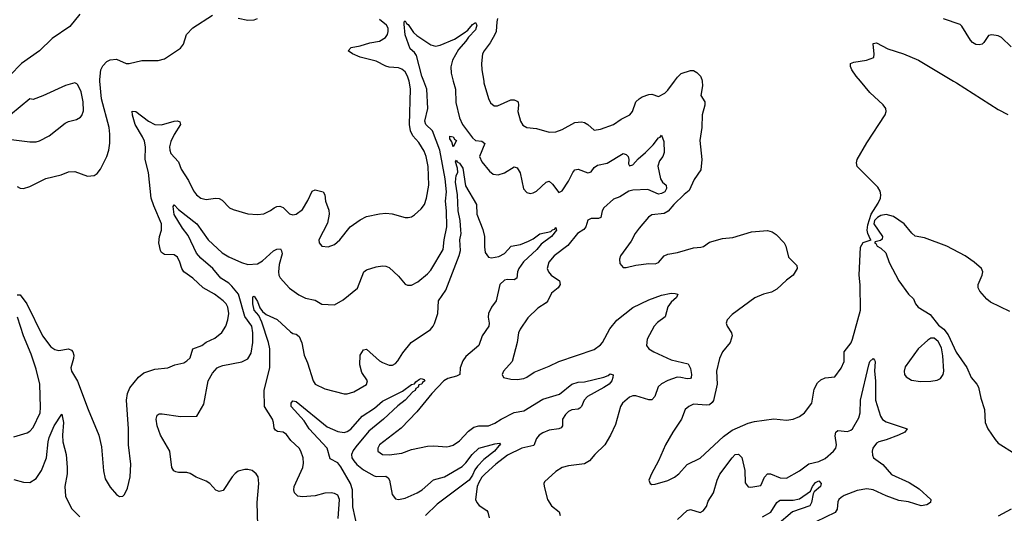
# Model space of a CAD drawing. Header units: inches. Extents: x 1694797 to 1849917, y 907313 to 1017959.
# Tile 395 of 656: x 1742886 to 1749028, y 977303 to 980383. Entities that reach past the tile are written whole.
import ezdxf

# ---------------------------------------------------------------- set-up
doc = ezdxf.new("R2010")
doc.units = ezdxf.units.IN
doc.header["$MEASUREMENT"] = 0
doc.layers.add('B7947', color=7, linetype='Continuous')
doc.layers.add('B7948', color=7, linetype='Continuous')

msp = doc.modelspace()

# ---------------------------------------------------------------- linework, layer by layer
at = {"layer": 'B7947', "color": 5}
for points, elevation in [([(1742799.9, 979639.9), (1742950, 979621.3), (1742990, 979622), (1743010, 979627), (1743070, 979658.7), (1743170, 979738), (1743190, 979748), (1743240.1, 979759.9), (1743265.6, 979774.4), (1743274.9, 979785.1), (1743284.4, 979815.6), (1743282.3, 979870), (1743270, 979934), (1743250, 979977.2), (1743243.3, 979983.3), (1743230, 979989.5), (1743172.3, 979972.3), (1743030, 979907.6), (1742970, 979886), (1742950, 979888.7), (1742828.4, 979790)], 740), ([(1742870, 979341.7), (1742890, 979331.8), (1742910, 979330.3), (1742950, 979342.6), (1743050, 979392.8), (1743144.7, 979415.3), (1743190, 979434.6), (1743230, 979436.5), (1743310, 979406.4), (1743350, 979410.5), (1743370, 979423), (1743391.3, 979450), (1743429.8, 979530), (1743441.6, 979570), (1743447.8, 979612.2), (1743448.6, 979670), (1743443.7, 979710), (1743396.2, 979890), (1743386.8, 980000)], 720), ([(1742870, 978666), (1742890, 978666.8), (1742931.8, 978610), (1743028.1, 978410), (1743081, 978341), (1743104.7, 978324.7), (1743130, 978319.6), (1743190, 978328.5), (1743210, 978322), (1743217, 978310), (1743223.6, 978290), (1743222.7, 978270), (1743204.6, 978210), (1743210.3, 978190), (1743247.2, 978127.2), (1743312.6, 977950), (1743381.1, 977790), (1743397.7, 977717.7), (1743408.2, 977568.2), (1743419, 977519), (1743450, 977466), (1743490, 977420.4), (1743510, 977407.3), (1743530, 977410.6), (1743539.7, 977420.3), (1743559.5, 977460.5), (1743576.4, 977530), (1743578.8, 977610), (1743565.4, 977730), (1743566, 977830), (1743552.4, 978010), (1743558.2, 978050), (1743573.8, 978086.2), (1743626.5, 978153.5), (1743660.6, 978179.4), (1743730, 978202.6), (1743810, 978210.3), (1743853.2, 978230), (1743910, 978242.3), (1743930, 978253.7), (1743950, 978273.4), (1743965.7, 978330), (1744023, 978350), (1744050, 978370.2), (1744103.9, 978396.1), (1744147.6, 978432.4), (1744172.3, 978470), (1744185.3, 978510), (1744190.6, 978549.4), (1744184.5, 978590), (1744173.8, 978610), (1744154.8, 978630), (1744101.3, 978670), (1744030.6, 978710.6), (1743966.6, 978770), (1743911, 978811), (1743898.4, 978830), (1743886.2, 978870), (1743870, 978900.5), (1743850, 978915.4), (1743790, 978918), (1743771.4, 978931.4), (1743763.8, 978943.8), (1743754.1, 978990), (1743759.1, 979030), (1743770.5, 979070), (1743770.9, 979110), (1743722.6, 979222.6), (1743707.4, 979270), (1743689.5, 979430), (1743669, 979510), (1743670.9, 979590), (1743664.7, 979624.7), (1743652.9, 979652.9), (1743607.2, 979730), (1743590, 979786.6), (1743587.7, 979812.3), (1743610, 979810.2), (1743690, 979750.2), (1743730, 979728.4), (1743770, 979726.5), (1743850, 979751), (1743871.3, 979751.3), (1743886.2, 979746.2), (1743888.9, 979730), (1743850, 979667.2), (1743830, 979624.2), (1743821.6, 979590), (1743822.5, 979570), (1743830, 979548.9), (1743876, 979496), (1743894.2, 979450), (1743939.2, 979379.2), (1743970, 979316.4), (1743990, 979290.4), (1744016.3, 979270), (1744050, 979262.4), (1744108.7, 979268.7), (1744130, 979266.7), (1744150, 979257.1), (1744194.8, 979210), (1744218.9, 979198.9), (1744310, 979172.4), (1744370, 979168.5), (1744410, 979172.2), (1744450, 979192.2), (1744472.7, 979210), (1744490, 979218), (1744510, 979220.3), (1744530, 979210.4), (1744570, 979172.2), (1744590, 979166), (1744610, 979170.3), (1744650, 979198.4), (1744684.1, 979255.9), (1744710, 979312.7), (1744730, 979321.1), (1744779.1, 979310), (1744790.2, 979290.2), (1744793.2, 979250), (1744814.4, 979194.4), (1744817.7, 979170), (1744806, 979114), (1744752.7, 979010), (1744754, 978990), (1744772, 978970), (1744810, 978966.7), (1744850, 978980.4), (1744883, 979010), (1744947.8, 979090), (1745010, 979135), (1745050, 979155.2), (1745130, 979172.6), (1745170, 979175.6), (1745210, 979171.8), (1745290, 979148.5), (1745310, 979148.5), (1745330, 979154), (1745350, 979166.4), (1745390, 979203.1), (1745411.1, 979230), (1745424.4, 979270), (1745439.1, 979350), (1745433.5, 979466.5), (1745421, 979530), (1745410, 979562.4), (1745376.3, 979616.3), (1745339.6, 979659.6), (1745323.4, 979690), (1745318.1, 979730), (1745323.4, 979950), (1745318.3, 979990), (1745315.2, 980000)], 680), ([(1744371.9, 977228.1), (1744367.6, 977370), (1744378.7, 977490), (1744373.3, 977530), (1744362, 977550), (1744337.2, 977570), (1744310, 977576.9), (1744290, 977577.4), (1744250, 977566.9), (1744230, 977552.4), (1744211.6, 977530), (1744154.7, 977445.3), (1744130, 977438.3), (1744110, 977448.2), (1744072.3, 977490), (1744050, 977504.5), (1743988.2, 977528.2), (1743950, 977551.3), (1743930, 977558.3), (1743876.9, 977556.9), (1743861.1, 977561.1), (1743848.7, 977568.7), (1743836.4, 977590), (1743823.7, 977690), (1743765.7, 977790), (1743743.1, 977850), (1743737.4, 977890), (1743744.4, 977915.6), (1743755.9, 977924.1), (1743775.1, 977924.9), (1743890, 977908.2), (1743991.3, 977908.7), (1744034.8, 977985.2), (1744061.2, 978130), (1744090, 978178), (1744117.4, 978210), (1744130, 978218.2), (1744153.6, 978226.4), (1744271.3, 978248.7), (1744310, 978266.5), (1744330, 978302), (1744341.1, 978370), (1744341.2, 978430), (1744333.4, 978470), (1744291.8, 978531.8), (1744252, 978670), (1744210, 978719.9), (1744190, 978738.7), (1744141.7, 978770), (1744090.2, 978830.2), (1744015.4, 978895.4), (1743990, 978926.6), (1743937, 979037), (1743902, 979082), (1743850, 979168.3), (1743843.3, 979216.7), (1743850, 979227.3), (1743878, 979198), (1743992.2, 979110), (1744061.4, 979010), (1744150, 978928.7), (1744190, 978902.8), (1744270, 978868.4), (1744310, 978856.5), (1744370, 978860.2), (1744400.5, 978879.5), (1744470, 978940.3), (1744490, 978951.8), (1744513, 978953), (1744520.4, 978940.4), (1744522.8, 978922.8), (1744504, 978856), (1744500.6, 978810), (1744502.4, 978790), (1744512, 978772), (1744570, 978708.8), (1744627.1, 978667.1), (1744670, 978646.7), (1744730, 978632.2), (1744770, 978608.7), (1744850, 978604.9), (1744903.8, 978636.2), (1744992.6, 978707.4), (1745034, 978810), (1745050, 978823.1), (1745110, 978841.7), (1745150, 978847.4), (1745170, 978845.3), (1745190, 978836.4), (1745250, 978782), (1745290, 978734), (1745306.2, 978726.2), (1745330, 978727.7), (1745370, 978748.2), (1745430, 978797.6), (1745450, 978820.3), (1745526.8, 978950), (1745533.7, 979010), (1745550.8, 979090), (1745549.5, 979190), (1745542.4, 979250), (1745548.5, 979310), (1745540.1, 979390), (1745506.3, 979570), (1745461.2, 979690), (1745420.7, 979730), (1745412.5, 979750), (1745432.2, 979830), (1745426.5, 979950), (1745407.2, 980000)], 660), ([(1745591, 980000), (1745604.6, 979950), (1745605.8, 979865.8), (1745628.9, 979770), (1745648.6, 979730), (1745710, 979645.5), (1745730, 979630.2), (1745770, 979625.5), (1745787.6, 979610), (1745754.7, 979530), (1745770, 979496.4), (1745817.7, 979437.7), (1745839.9, 979419.9), (1745870, 979415.3), (1745910, 979426.9), (1745970, 979464.9), (1745990, 979458), (1746007.9, 979427.9), (1746028.2, 979328.2), (1746050, 979306), (1746070, 979298.8), (1746090, 979302), (1746110, 979314.4), (1746170, 979370.3), (1746190, 979374.9), (1746210, 979358), (1746250, 979305.5), (1746270, 979314.9), (1746310, 979375.3), (1746335.6, 979430), (1746350, 979446.2), (1746370.1, 979450.1), (1746430, 979427.6), (1746439.3, 979430), (1746450, 979434.6), (1746470, 979460.3), (1746490, 979475.9), (1746550, 979487.5), (1746650, 979547.9), (1746670, 979543), (1746682.5, 979530), (1746686.2, 979510), (1746683.2, 979483.2), (1746690.8, 979470.8), (1746710, 979477), (1746743.9, 979516.1), (1746790, 979553.8), (1746838.5, 979601.5), (1746870, 979646.4), (1746882, 979650), (1746890, 979662), (1746904.1, 979624.1), (1746905.5, 979554.5), (1746897.6, 979530), (1746877, 979503), (1746867.5, 979470), (1746883.8, 979390), (1746896.2, 979370), (1746917.8, 979350), (1746921.8, 979330), (1746910.1, 979310), (1746890, 979297.8), (1746870, 979294.7), (1746804.5, 979324.5), (1746710, 979319.2), (1746686.8, 979313.2), (1746630, 979278.1), (1746590, 979263.7), (1746529.3, 979210), (1746520.2, 979190), (1746511.6, 979148.4), (1746496.6, 979143.4), (1746450, 979142), (1746430, 979132.7), (1746416.8, 979090), (1746406.1, 979073.9), (1746366.2, 979050), (1746305.2, 978974.8), (1746220.2, 978910), (1746187.9, 978870), (1746176, 978830), (1746184.6, 978810), (1746201.3, 978790), (1746254.4, 978754.4), (1746258.6, 978730), (1746245.4, 978710), (1746203.9, 978676.1), (1746181.4, 978630), (1746170, 978616.5), (1746117.3, 978582.7), (1746056.7, 978523.3), (1746007.5, 978452.5), (1745998.3, 978430), (1745990.2, 978369.8), (1745958, 978250), (1745904, 978190), (1745894.8, 978170), (1745904.7, 978150), (1745950, 978139.3), (1745990, 978137.1), (1746030, 978144.4), (1746050, 978152.7), (1746096, 978184), (1746190, 978220.3), (1746250, 978251.3), (1746470, 978325.2), (1746510, 978354.9), (1746522.2, 978370), (1746566.6, 978453.4), (1746610, 978508.2), (1746710, 978587.7), (1746810, 978636.3), (1746890, 978664.5), (1746950, 978676), (1746975.3, 978675.3), (1746990.8, 978670), (1746984, 978650), (1746950, 978620.7), (1746929.2, 978590.8), (1746912.4, 978530), (1746865.4, 978494.6), (1746843.2, 978470), (1746800.3, 978390), (1746795.8, 978350), (1746810.5, 978330), (1746841.6, 978310), (1746950, 978261.1), (1747055.4, 978235.4), (1747070, 978207.7), (1747076.3, 978170), (1747074.4, 978150), (1747070, 978145.3), (1747050, 978142.2), (1747010, 978151.4), (1746988.3, 978151.7), (1746930, 978132.6), (1746888.9, 978111.1), (1746868.1, 978091.9), (1746848.8, 978031.2), (1746830, 978010.9), (1746810, 978012.2), (1746730, 978035.8), (1746710, 978035.3), (1746690, 978027.1), (1746647.4, 977990), (1746634.3, 977970), (1746603.6, 977856.4), (1746571.8, 977790), (1746536.5, 977730), (1746473.7, 977670), (1746441.3, 977630), (1746410, 977611.1), (1746310, 977599.7), (1746270, 977589.6), (1746230, 977563.7), (1746160.7, 977499.3), (1746156, 977490), (1746157.3, 977470), (1746178.4, 977390), (1746203.1, 977350), (1746251.5, 977311.5), (1746258.2, 977290)], 660), ([(1745780.7, 980000), (1745782.4, 979990), (1745811.4, 979891.4), (1745824, 979864), (1745846.4, 979846.4), (1745866.3, 979846.3), (1745950, 979882.8), (1745970, 979883.8), (1745990, 979874.9), (1745994.9, 979870), (1745996.9, 979850), (1745992.7, 979810), (1746010.3, 979750.3), (1746024.9, 979724.9), (1746050, 979710.3), (1746110, 979704.4), (1746190, 979680.9), (1746230, 979683.6), (1746270, 979697.7), (1746350, 979741.7), (1746390, 979745.7), (1746410, 979741.3), (1746430.3, 979730.3), (1746470, 979694.8), (1746510, 979700.4), (1746589.7, 979730.3), (1746637.3, 979762.8), (1746691.1, 979788.9), (1746708.5, 979811.5), (1746729.8, 979870.2), (1746749.8, 979890.2), (1746770, 979902.3), (1746810, 979916.5), (1746830, 979918.4), (1746870, 979904.2), (1746910, 979924.9), (1746930, 979943.2), (1746971.5, 980000)], 680), ([(1747142.4, 980000), (1747144.9, 979970), (1747134, 979910), (1747160.5, 979870), (1747159.3, 979850), (1747143.1, 979790), (1747141.6, 979710), (1747128.2, 979630), (1747140.2, 979510), (1747134.4, 979445.6), (1747094.4, 979385.6), (1747063, 979317), (1747030, 979291.8), (1746965.8, 979230), (1746931.5, 979188.5), (1746906.7, 979173.3), (1746830, 979166), (1746809.1, 979150.9), (1746750, 979082.7), (1746724.9, 979050), (1746699.5, 979000.5), (1746634.8, 978910), (1746627.3, 978890), (1746630, 978862), (1746650, 978838), (1746670, 978836), (1746730, 978850.8), (1746810, 978862), (1746850, 978860.7), (1746870, 978867.3), (1746906, 978910), (1746930, 978919.6), (1746990, 978930.3), (1747090, 978959), (1747135.6, 978964.4), (1747150.9, 978969.1), (1747190, 978994.9), (1747270, 979018.3), (1747334.9, 979025.1), (1747450, 979060.3), (1747550, 979067.2), (1747579.2, 979059.2), (1747603.9, 979043.9), (1747654, 978990), (1747666, 978970), (1747681.7, 978901.7), (1747734, 978850), (1747734.8, 978830), (1747710.7, 978790), (1747670, 978758.7), (1747610, 978702.6), (1747575.9, 978684.1), (1747526.8, 978670), (1747472.7, 978647.3), (1747330, 978544.5), (1747299.1, 978510), (1747293.4, 978490), (1747299.1, 978470), (1747326.7, 978430), (1747330.3, 978410), (1747318.3, 978370), (1747270.3, 978310), (1747251.5, 978268.5), (1747232.9, 978190), (1747237.2, 978110), (1747213.4, 978006.6), (1747206.4, 977993.6), (1747190, 977980.4), (1747170, 977977.6), (1747090, 977984.7), (1747059.1, 977970), (1747038, 977950), (1747014.4, 977890), (1746959.3, 977810), (1746914, 977730), (1746870.5, 977630), (1746827.3, 977550), (1746811.3, 977510), (1746818, 977490), (1746830, 977482.8), (1746850, 977484), (1746930, 977508.8), (1746970, 977528.7), (1746996.9, 977550), (1747050, 977608.7), (1747130, 977647), (1747276.7, 977783.3), (1747330, 977822.3), (1747430, 977866.5), (1747470, 977876.9), (1747590, 977891.8), (1747670, 977884.4), (1747710, 977890.4), (1747750, 977906.7), (1747782, 977930), (1747827.8, 977990), (1747842.5, 978077.5), (1747863.3, 978116.7), (1747884, 978136), (1747910, 978148.4), (1747970, 978155.5), (1748010, 978208.2), (1748028.2, 978250), (1748028.2, 978311.8), (1748072.6, 978367.4), (1748081.8, 978390), (1748131.3, 978570), (1748128.7, 978728.7), (1748123.4, 978790), (1748130, 978964.7), (1748146.9, 978993.1), (1748198, 979010), (1748192.7, 979012.7), (1748177, 979050), (1748172.7, 979070), (1748176.4, 979103.6), (1748197.2, 979170), (1748240.6, 979239.4), (1748254.8, 979270), (1748258, 979290), (1748254.1, 979314.1), (1748239.3, 979339.3), (1748110, 979468), (1748105.6, 979490), (1748110, 979510.3), (1748170, 979615.8), (1748283.9, 979790), (1748290.7, 979810), (1748289, 979829), (1748272.2, 979852.2), (1748189.7, 979930), (1748130, 980000)], 680), ([(1748711.9, 980000), (1748730, 979989.3), (1748990, 979824), (1749050, 979791.5)], 680), ([(1744873.7, 977270), (1744880.7, 977390), (1744870, 977415.4), (1744850, 977427.3), (1744830, 977430.9), (1744790, 977428.7), (1744730, 977412.5), (1744650, 977406.3), (1744620.9, 977410), (1744599.8, 977430), (1744595.8, 977450), (1744599.4, 977470), (1744652.1, 977590), (1744656.6, 977616.6), (1744654.2, 977650), (1744640.9, 977690), (1744628.7, 977710), (1744578, 977758), (1744550, 977794), (1744530, 977809.8), (1744493.8, 977813.8), (1744481.2, 977821.2), (1744474.4, 977834.4), (1744470.6, 977869.4), (1744463.2, 977890), (1744412.5, 977970), (1744411.6, 978070), (1744447.4, 978212.6), (1744446.3, 978330), (1744438.6, 978370), (1744396.7, 978496.7), (1744377.4, 978537.4), (1744349, 978570), (1744340.2, 978610), (1744340.5, 978650), (1744343.1, 978656.9), (1744350, 978658.7), (1744370, 978624.9), (1744385, 978585), (1744401.8, 978561.8), (1744423.3, 978543.3), (1744493.2, 978513.2), (1744575.1, 978435.1), (1744590, 978425.5), (1744610, 978421.8), (1744630, 978406), (1744646.6, 978366.6), (1744660.8, 978290), (1744682.5, 978242.5), (1744716.9, 978130), (1744730.4, 978110), (1744790, 978080.3), (1744910, 978048.9), (1744930, 978048.9), (1744970, 978061.1), (1745050, 978107.6), (1745056.4, 978130), (1745021.3, 978181.3), (1745007.6, 978230), (1745010.7, 978289.3), (1745030, 978322.4), (1745050, 978326.7), (1745130, 978255.6), (1745150, 978243.2), (1745190, 978228.4), (1745211.5, 978228.5), (1745230, 978238.9), (1745244.8, 978255.2), (1745275.3, 978304.7), (1745329, 978370), (1745449.4, 978450.6), (1745465.7, 978470), (1745473.1, 978486.9), (1745493.6, 978550), (1745499.3, 978630), (1745544.9, 978695.1), (1745628.2, 978911.8), (1745636.5, 978943.5), (1745632.3, 979010), (1745640.2, 979050), (1745639, 979070), (1745634.2, 979130), (1745620.5, 979190), (1745618.2, 979290), (1745605.5, 979370), (1745609.2, 979410.8), (1745618.6, 979430), (1745617.2, 979457.2), (1745604.1, 979495.9), (1745610, 979507.3), (1745615.5, 979495.5), (1745630, 979488.5), (1745650, 979457.4), (1745667.4, 979347.4), (1745736, 979230), (1745737.8, 979170), (1745774.4, 979074.4), (1745786, 979030), (1745785.1, 978965.1), (1745790.2, 978930.2), (1745810, 978901.1), (1745830, 978897.6), (1745874.2, 978905.7), (1745910, 978925.2), (1745952.3, 978970), (1746010, 978980.6), (1746059.2, 979000.7), (1746090, 979016.5), (1746130, 979047.7), (1746198.9, 979061.1), (1746210, 979071.8), (1746223.9, 979076.1), (1746230, 979086), (1746235.3, 979070), (1746203.1, 979030), (1746138.4, 978981.6), (1746111.6, 978950), (1746027.9, 978872.1), (1745999.3, 978830), (1745991.8, 978810), (1745987, 978770), (1745970, 978759.3), (1745930, 978762.1), (1745910, 978758.4), (1745881.7, 978730), (1745858.8, 978630), (1745828.8, 978590), (1745811, 978550), (1745807.9, 978527.9), (1745813.8, 978490), (1745812, 978470), (1745770.9, 978410), (1745751, 978350), (1745670, 978282.6), (1745650, 978254.4), (1745634.8, 978210), (1745631.7, 978170), (1745610, 978158), (1745555.9, 978144.1), (1745531.1, 978130), (1745456.6, 978050), (1745362.9, 977937.1), (1745264.9, 977835.1), (1745131.7, 977730), (1745120.9, 977710), (1745120.4, 977690), (1745150.2, 977670.2), (1745190, 977667.5), (1745270, 977678), (1745330, 977700.9), (1745430, 977722.3), (1745470, 977724.9), (1745550, 977718), (1745570, 977721.1), (1745590, 977728.9), (1745630, 977755.6), (1745685.1, 977814.9), (1745719.7, 977840.3), (1745750, 977848.8), (1745810, 977848.7), (1745850, 977865.7), (1745888.7, 977891.3), (1745970, 977931.8), (1746030, 977943), (1746150, 978015.2), (1746252.6, 978047.4), (1746330, 978108.4), (1746370, 978121.1), (1746410, 978124.6), (1746530, 978153.1), (1746556.6, 978163.4), (1746570, 978173.7), (1746587.5, 978167.5), (1746587, 978150), (1746579.1, 978130), (1746562.7, 978110), (1746530, 978087.3), (1746427.8, 978032.2), (1746406.5, 978010), (1746390.7, 977969.3), (1746381, 977959), (1746370, 977952.8), (1746330, 977948.3), (1746310, 977938.5), (1746290, 977920.2), (1746273, 977890), (1746272.5, 977850), (1746263.9, 977836.1), (1746250.1, 977829.9), (1746190, 977821.8), (1746150, 977805.9), (1746127.2, 977790), (1746109.1, 977770), (1746094.2, 977725.8), (1746018.2, 977710), (1745930, 977665.5), (1745855.9, 977610), (1745789.5, 977550), (1745770, 977528.7), (1745750, 977495.3), (1745738.9, 977470), (1745730.4, 977390), (1745738, 977370), (1745752.8, 977352.8), (1745800, 977320), (1745806.9, 977310), (1745815.3, 977275.3)], 640), ([(1749061.6, 978561.6), (1748941.5, 978621.4), (1748918.6, 978638.6), (1748876.2, 978690), (1748865.6, 978710), (1748864.7, 978730), (1748890.7, 978790), (1748893.3, 978810), (1748885.1, 978830), (1748840.8, 978870), (1748782.7, 978910), (1748670, 978969.8), (1748530, 979022.9), (1748472.5, 979032.5), (1748451.5, 979051.5), (1748404, 979110), (1748336.3, 979156.3), (1748290, 979167.9), (1748258.7, 979161.3), (1748237.3, 979150), (1748218, 979130), (1748214.8, 979110), (1748267.3, 979030), (1748266.4, 979013.6), (1748255.5, 979004.5), (1748222.8, 978997.2), (1748218, 978990), (1748225.8, 978985.8), (1748234.8, 978970), (1748257.7, 978957.7), (1748289, 978929), (1748310, 978867.3), (1748370, 978754.8), (1748430, 978671), (1748462, 978642), (1748474, 978610), (1748490.8, 978590), (1748564.4, 978544.4), (1748618, 978478), (1748650, 978452), (1748676.8, 978416.8), (1748728.3, 978308.3), (1748793.7, 978213.7), (1748822, 978150), (1748857.3, 978110), (1748867.3, 978090), (1748880.7, 978020.7), (1748903.8, 977950), (1748908, 977870), (1748925.5, 977830), (1748970, 977762.8), (1748990, 977740.7), (1749094.7, 977674.7)], 680), ([(1742850, 977779.5), (1742934, 977806), (1742950, 977814.9), (1742970, 977838.4), (1743013.3, 977930), (1743017.1, 977962.9), (1743013, 978110), (1742990, 978202), (1742957.1, 978297.1), (1742910.6, 978410), (1742873.1, 978526.9)], 680), ([(1746990, 977265.2), (1747050, 977320.2), (1747070, 977326.5), (1747130, 977309.1), (1747150, 977318.9), (1747170, 977346.4), (1747181.5, 977378.5), (1747215, 977430), (1747237.1, 977510), (1747252.5, 977547.5), (1747330, 977650.3), (1747350, 977670.2), (1747370, 977672.8), (1747390.7, 977650.7), (1747410.1, 977570), (1747412.4, 977492.4), (1747430, 977468.5), (1747447.1, 977467.1), (1747510, 977476.3), (1747531.5, 977528.5), (1747550, 977550.3), (1747570, 977550.2), (1747630, 977524.1), (1747670, 977522.7), (1747750, 977567.6), (1747808.2, 977611.8), (1747870, 977627.2), (1747910, 977646.2), (1747963.1, 977690), (1747977.6, 977710), (1747980.3, 977730), (1747972.9, 977787.1), (1747978, 977810), (1747990, 977820.3), (1748050, 977813.5), (1748070, 977821.1), (1748080.3, 977830), (1748121.3, 977898.7), (1748129.3, 977930), (1748131.4, 978010), (1748183.2, 978230), (1748190, 978251.3), (1748210, 978268.5), (1748218.7, 978258.7), (1748222, 978250), (1748218.1, 978190), (1748225, 978130), (1748224.6, 978010), (1748256.3, 977910), (1748268.4, 977888.4), (1748290, 977874.7), (1748422, 977830), (1748407.3, 977810), (1748367.7, 977790), (1748290, 977761), (1748245.5, 977750), (1748230, 977740.5), (1748208.2, 977710), (1748203.9, 977690), (1748205.3, 977665.3), (1748212.2, 977650), (1748270, 977607.4), (1748324.6, 977544.6), (1748434.8, 977494.8), (1748496.1, 977456.1), (1748568.8, 977390), (1748567, 977370), (1748544.2, 977355.8), (1748510, 977349.9), (1748430, 977374.9), (1748370, 977382.7), (1748290, 977413.2), (1748210, 977450.5), (1748170, 977454.9), (1748110, 977445.2), (1748030, 977414), (1748010, 977401.4), (1747996.5, 977390), (1747990, 977375.1), (1747985, 977330), (1747972, 977308), (1747851.7, 977250)], 660), ([(1744992.6, 977210), (1744964.1, 977344.1), (1744962.9, 977450), (1744949.5, 977490), (1744890, 977594), (1744870, 977617.6), (1744823.7, 977643.7), (1744804.5, 977710), (1744692.2, 977830), (1744659.9, 977879.9), (1744580.5, 977970), (1744580.7, 977990), (1744590, 978004), (1744610, 978000.4), (1744803.7, 977843.7), (1744870, 977814.3), (1744910, 977807.3), (1744930, 977814), (1744951.6, 977828.4), (1745023.1, 977910), (1745100.2, 977959.8), (1745150, 978003.1), (1745274.2, 978065.8), (1745330, 978106), (1745349.2, 978110.8), (1745356.4, 978123.6), (1745380.2, 978139.8), (1745390, 978144.7), (1745410, 978138), (1745413, 978130), (1745399.8, 978120.2), (1745395.5, 978110), (1745375.5, 978104.5), (1745371.7, 978090), (1745357.4, 978082.6), (1745352.4, 978070), (1745339, 978061), (1745291.6, 978010), (1745246.1, 977973.9), (1745156.3, 977890), (1745064.5, 977815.5), (1744982.6, 977717.4), (1744965.5, 977694.5), (1744956.1, 977670), (1744958.5, 977650), (1744969.8, 977629.8), (1744990, 977606.9), (1745030, 977574.2), (1745096.9, 977536.9), (1745110, 977533), (1745170, 977534.6), (1745184.7, 977524.7), (1745194, 977510), (1745210, 977420.5), (1745230, 977394), (1745248.4, 977388.4), (1745290, 977397.4), (1745365.3, 977430), (1745395.9, 977450), (1745467, 977513), (1745536, 977530), (1745645.5, 977594.5), (1745670, 977617.1), (1745709, 977671), (1745750, 977708.7), (1745850, 977737.6), (1745879.9, 977739.9), (1745884.9, 977730), (1745875.2, 977724.8), (1745848.4, 977690), (1745780.8, 977639.2), (1745742, 977598), (1745724.8, 977575.2), (1745710, 977540.8), (1745690, 977509.9), (1745490, 977360.3), (1745418.1, 977290)], 620), ([(1742850, 977513.2), (1742910, 977497.1), (1742950, 977496), (1742990, 977520.2), (1743023, 977570), (1743054.5, 977650), (1743063.1, 977750), (1743070, 977776), (1743101.4, 977850), (1743150, 977922.8), (1743160.2, 977870), (1743154.3, 977790), (1743156, 977750), (1743176, 977670), (1743183.5, 977590), (1743182.5, 977550), (1743167.8, 977470), (1743171.3, 977410), (1743210, 977332.2), (1743261.6, 977281.6)], 660), ([(1747519.1, 977280.9), (1747570.7, 977309.3), (1747608.7, 977371.3), (1747620.1, 977379.9), (1747630, 977385.4), (1747710, 977384.8), (1747750, 977392.5), (1747818.7, 977441.3), (1747831.1, 977470), (1747850, 977495.9), (1747870, 977506.5), (1747886.5, 977490), (1747881.1, 977470), (1747842.9, 977437.1), (1747835.6, 977424.4), (1747825.7, 977370), (1747815.5, 977350), (1747707.1, 977312.9), (1747610, 977228.8)], 640), ([(1749070.2, 977329.8), (1748990, 977286.3)], 680)]:
    msp.add_lwpolyline(points, dxfattribs=dict(at, elevation=elevation))
for points, elevation in [([(1745590, 979589.2), (1745581.1, 979621.1), (1745570, 979639), (1745570, 979656.3), (1745590, 979651.5), (1745598.3, 979638.3), (1745610.7, 979630)], 640), ([(1748590, 978395.3), (1748570, 978395.3), (1748550, 978384), (1748490.7, 978330), (1748410, 978217.2), (1748403.1, 978190), (1748404.4, 978170), (1748414.7, 978154.7), (1748450, 978134.9), (1748505.3, 978125.3), (1748570, 978128.7), (1748610, 978134.9), (1748630, 978144.9), (1748646.3, 978170), (1748649.7, 978190), (1748645.4, 978285.4), (1748635.1, 978335.1), (1748616, 978376)], 680)]:
    msp.add_lwpolyline(points, close=True, dxfattribs=dict(at, elevation=elevation))
at = {"layer": 'B7948', "color": 5}
for points, elevation in [([(1743261.7, 980418.3), (1743198.6, 980341.4), (1743090, 980266.6), (1743010, 980189.8), (1742898, 980110), (1742825.6, 980034.4)], 720), ([(1743386.8, 980000), (1743385.9, 980010), (1743392.5, 980070), (1743404.6, 980095.4), (1743430, 980122.1), (1743450, 980133.5), (1743490, 980136.9), (1743550, 980110.1), (1743570, 980109.2), (1743648.7, 980128.7), (1743750, 980128.9), (1743790, 980139.5), (1743890, 980204.7), (1743907.7, 980230), (1743927.7, 980290), (1743966.9, 980333.1), (1744090, 980412.6)], 720), ([(1744250, 980392), (1744310, 980380.5), (1744350, 980382), (1744370, 980390.6)], 720), ([(1745315.2, 980000), (1745305.8, 980030), (1745290, 980058), (1745270, 980075), (1745250, 980082.9), (1745190, 980087.4), (1745170, 980093.4), (1745110, 980124.3), (1745009.6, 980150), (1744962.9, 980170), (1744935.6, 980190), (1744954, 980210), (1745010, 980219.4), (1745070, 980238.8), (1745130, 980250.1), (1745167.5, 980272.5), (1745179.9, 980290), (1745185.5, 980310), (1745184.2, 980330), (1745174, 980350), (1745130, 980385.3)], 680), ([(1745407.2, 980000), (1745395.6, 980030), (1745360.8, 980160.8), (1745350, 980178), (1745322.5, 980202.5), (1745291.1, 980288.9), (1745284, 980356), (1745284.7, 980370), (1745290, 980375.8), (1745299.9, 980359.9), (1745310, 980353.1), (1745342.6, 980302.6), (1745364.1, 980284.1), (1745450, 980227.5), (1745480.9, 980219.1), (1745510, 980224.1), (1745597.9, 980262.1), (1745659.5, 980300.5), (1745681.3, 980318.7), (1745710, 980353.4), (1745730, 980366), (1745737.6, 980350), (1745730, 980320.5), (1745684.8, 980275.2), (1745670.2, 980250), (1745622.9, 980197.1), (1745586.7, 980130), (1745576.3, 980090), (1745577.5, 980050), (1745591, 980000)], 660), ([(1745867.6, 980390), (1745862, 980370), (1745857.7, 980310), (1745850.9, 980290), (1745821.6, 980238.4), (1745783.6, 980190), (1745773.8, 980170), (1745767.1, 980110), (1745768.2, 980070), (1745780.7, 980000)], 680), ([(1749070, 980215), (1749010, 980273.2), (1748990, 980282.5), (1748950.3, 980289.7), (1748930, 980285.1), (1748899.8, 980240.2), (1748888.7, 980231.3), (1748870, 980226.6), (1748850, 980229.1), (1748830, 980241), (1748816.4, 980256.4), (1748763.1, 980343.1), (1748752.9, 980352.9), (1748649.1, 980389.1)], 680), ([(1748130, 980000), (1748104.5, 980030), (1748076, 980070), (1748069.2, 980090.8), (1748069.4, 980110.6), (1748090, 980118.8), (1748169.3, 980130.7), (1748213.2, 980146.8), (1748215.3, 980170), (1748209.1, 980230.9), (1748210, 980234), (1748230, 980238), (1748302, 980202), (1748399.1, 980170), (1748492, 980130), (1748711.9, 980000)], 680), ([(1746971.5, 980000), (1746990, 980025.3), (1747011.9, 980048.1), (1747070, 980066.7), (1747090, 980066.4), (1747110, 980054.4), (1747132.7, 980030), (1747141.6, 980010), (1747142.4, 980000)], 680)]:
    msp.add_lwpolyline(points, dxfattribs=dict(at, elevation=elevation))

doc.saveas('drawing.dxf')
